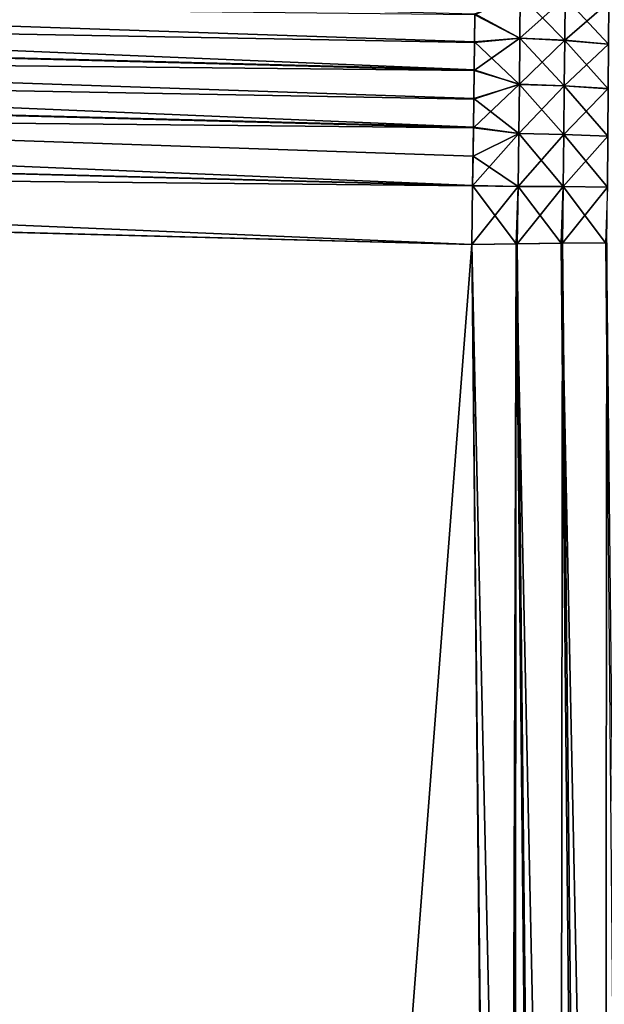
# Model space of a CAD drawing. Header units: metres. Extents: x -2 to 85, y -75 to 96.
# Tile 414 of 444: x 8.79 to 10.62, y 70.31 to 73.4. Entities that reach past the tile are written whole.
import ezdxf

# ---------------------------------------------------------------- set-up
doc = ezdxf.new("R2010")
doc.units = ezdxf.units.M
doc.layers.add('solid_20204500', color=7, linetype='CONTINUOUS')

msp = doc.modelspace()

# ---------------------------------------------------------------- linework, layer by layer
at = {"layer": 'solid_20204500'}
for points in [[(10.21553, 73.241623, -74.616768), (-0.983787, 73.533707, -74.91037), (-0.983001, 73.709045, -74.851646)], [(10.216554, 73.329994, -74.589348), (10.21553, 73.241623, -74.616768), (-0.983001, 73.709045, -74.851646)], [(10.217485, 73.417038, -74.557854), (10.216554, 73.329994, -74.589348), (-0.983001, 73.709045, -74.851646)], [(10.215503, 73.23925, 74.617447), (-0.983787, 73.533707, 74.91037), (-0.984708, 73.353653, 74.952652)], [(10.213223, 73.061722, -74.65918), (-0.984708, 73.353653, -74.952652), (-0.983787, 73.533707, -74.91037)], [(10.216526, 73.327385, 74.590225), (10.217459, 73.414261, 74.558929), (-0.983787, 73.533707, 74.91037)], [(10.215503, 73.23925, 74.617447), (10.216526, 73.327385, 74.590225), (-0.983787, 73.533707, 74.91037)], [(10.214418, 73.152138, -74.64006), (10.213223, 73.061722, -74.65918), (-0.983787, 73.533707, -74.91037)], [(10.21553, 73.241623, -74.616768), (10.214418, 73.152138, -74.64006), (-0.983787, 73.533707, -74.91037)], [(10.359988, 73.477989, 74.520226), (10.217459, 73.414261, 74.558929), (10.35873, 73.341553, 74.573143)], [(10.359988, 73.47744, -74.520737), (10.358728, 73.340919, -74.573616), (10.217485, 73.417038, -74.557854)], [(10.499403, 73.333717, -74.549576), (10.358728, 73.340919, -74.573616), (10.359988, 73.47744, -74.520737)], [(10.359988, 73.477989, 74.520226), (10.35873, 73.341553, 74.573143), (10.500494, 73.468842, 74.49675)], [(10.35873, 73.341553, 74.573143), (10.499405, 73.334335, 74.54911), (10.500494, 73.468842, 74.49675)], [(10.500493, 73.4683, -74.497253), (10.499403, 73.333717, -74.549576), (10.359988, 73.47744, -74.520737)], [(10.637197, 73.322174, -74.512955), (10.499403, 73.333717, -74.549576), (10.500493, 73.4683, -74.497253)], [(10.500494, 73.468842, 74.49675), (10.499405, 73.334335, 74.54911), (10.638112, 73.454445, 74.461075)], [(10.499405, 73.334335, 74.54911), (10.637199, 73.322784, 74.512497), (10.638112, 73.454445, 74.461075)], [(10.638112, 73.453926, -74.461578), (10.637197, 73.322174, -74.512955), (10.500493, 73.4683, -74.497253)], [(10.358728, 73.340919, -74.573616), (10.216554, 73.329994, -74.589348), (10.217485, 73.417038, -74.557854)], [(10.35873, 73.341553, 74.573143), (10.217459, 73.414261, 74.558929), (10.216526, 73.327385, 74.590225)], [(10.213201, 73.06015, 74.659477), (-0.984708, 73.353653, 74.952652), (-0.985757, 73.170891, 74.978088)], [(10.210579, 72.878723, -74.684807), (-0.985757, 73.170891, -74.978088), (-0.984708, 73.353653, -74.952652)], [(10.214393, 73.150108, 74.640541), (10.215503, 73.23925, 74.617447), (-0.984708, 73.353653, 74.952652)], [(10.213201, 73.06015, 74.659477), (10.214393, 73.150108, 74.640541), (-0.984708, 73.353653, 74.952652)], [(10.211943, 72.970535, -74.67411), (10.210579, 72.878723, -74.684807), (-0.984708, 73.353653, -74.952652)], [(10.213223, 73.061722, -74.65918), (10.211943, 72.970535, -74.67411), (-0.984708, 73.353653, -74.952652)], [(10.35873, 73.341553, 74.573143), (10.216526, 73.327385, 74.590225), (10.215503, 73.23925, 74.617447)], [(10.35873, 73.341553, 74.573143), (10.215503, 73.23925, 74.617447), (10.357214, 73.196602, 74.617386)], [(10.35721, 73.19619, -74.617569), (10.21553, 73.241623, -74.616768), (10.216554, 73.329994, -74.589348)], [(10.358728, 73.340919, -74.573616), (10.35721, 73.19619, -74.617569), (10.216554, 73.329994, -74.589348)], [(10.498089, 73.191025, -74.59314), (10.35721, 73.19619, -74.617569), (10.358728, 73.340919, -74.573616)], [(10.35873, 73.341553, 74.573143), (10.357214, 73.196602, 74.617386), (10.499405, 73.334335, 74.54911)], [(10.357214, 73.196602, 74.617386), (10.498092, 73.191422, 74.592957), (10.499405, 73.334335, 74.54911)], [(10.499403, 73.333717, -74.549576), (10.498089, 73.191025, -74.59314), (10.358728, 73.340919, -74.573616)], [(10.636096, 73.182472, -74.555801), (10.498089, 73.191025, -74.59314), (10.499403, 73.333717, -74.549576)], [(10.499405, 73.334335, 74.54911), (10.498092, 73.191422, 74.592957), (10.637199, 73.322784, 74.512497)], [(10.637197, 73.322174, -74.512955), (10.636096, 73.182472, -74.555801), (10.499403, 73.333717, -74.549576)], [(10.498092, 73.191422, 74.592957), (10.636099, 73.182861, 74.555618), (10.637199, 73.322784, 74.512497)], [(10.357214, 73.196602, 74.617386), (10.215503, 73.23925, 74.617447), (10.214393, 73.150108, 74.640541)], [(10.35721, 73.19619, -74.617569), (10.214418, 73.152138, -74.64006), (10.21553, 73.241623, -74.616768)], [(10.210567, 72.878006, 74.684868), (-0.985757, 73.170891, 74.978088), (-0.986912, 72.987251, 74.986565)], [(10.207627, 72.694107, -74.693428), (-0.986912, 72.987251, -74.986565), (-0.985757, 73.170891, -74.978088)], [(10.210567, 72.878006, 74.684868), (10.213201, 73.06015, 74.659477), (-0.985757, 73.170891, 74.978088)], [(10.210579, 72.878723, -74.684807), (10.207627, 72.694107, -74.693428), (-0.985757, 73.170891, -74.978088)], [(10.357214, 73.196602, 74.617386), (10.214393, 73.150108, 74.640541), (10.213201, 73.06015, 74.659477)], [(10.357214, 73.196602, 74.617386), (10.213201, 73.06015, 74.659477), (10.355401, 73.041946, 74.651703)], [(10.35721, 73.19619, -74.617569), (10.3554, 73.041962, -74.651611), (10.214418, 73.152138, -74.64006)], [(10.496523, 73.038925, -74.626976), (10.3554, 73.041962, -74.651611), (10.35721, 73.19619, -74.617569)], [(10.357214, 73.196602, 74.617386), (10.355401, 73.041946, 74.651703), (10.498092, 73.191422, 74.592957)], [(10.355401, 73.041946, 74.651703), (10.496524, 73.03891, 74.62706), (10.498092, 73.191422, 74.592957)], [(10.498089, 73.191025, -74.59314), (10.496523, 73.038925, -74.626976), (10.35721, 73.19619, -74.617569)], [(10.634782, 73.033539, -74.589157), (10.496523, 73.038925, -74.626976), (10.498089, 73.191025, -74.59314)], [(10.498092, 73.191422, 74.592957), (10.496524, 73.03891, 74.62706), (10.636099, 73.182861, 74.555618)], [(10.496524, 73.03891, 74.62706), (10.634783, 73.033524, 74.589241), (10.636099, 73.182861, 74.555618)], [(10.636096, 73.182472, -74.555801), (10.634782, 73.033539, -74.589157), (10.498089, 73.191025, -74.59314)], [(10.3554, 73.041962, -74.651611), (10.213223, 73.061722, -74.65918), (10.214418, 73.152138, -74.64006)], [(10.355401, 73.041946, 74.651703), (10.213201, 73.06015, 74.659477), (10.210567, 72.878006, 74.684868)], [(10.3554, 73.041962, -74.651611), (10.211943, 72.970535, -74.67411), (10.213223, 73.061722, -74.65918)], [(10.355401, 73.041946, 74.651703), (10.210567, 72.878006, 74.684868), (10.353243, 72.875893, 74.674408)], [(10.3554, 73.041962, -74.651611), (10.353243, 72.87606, -74.67424), (10.211943, 72.970535, -74.67411)], [(10.494656, 72.875282, -74.649612), (10.353243, 72.87606, -74.67424), (10.3554, 73.041962, -74.651611)], [(10.355401, 73.041946, 74.651703), (10.353243, 72.875893, 74.674408), (10.496524, 73.03891, 74.62706)], [(10.353243, 72.875893, 74.674408), (10.494656, 72.875122, 74.64978), (10.496524, 73.03891, 74.62706)], [(10.496523, 73.038925, -74.626976), (10.494656, 72.875282, -74.649612), (10.3554, 73.041962, -74.651611)], [(10.633216, 72.87326, -74.611595), (10.494656, 72.875282, -74.649612), (10.496523, 73.038925, -74.626976)], [(10.496524, 73.03891, 74.62706), (10.494656, 72.875122, 74.64978), (10.634783, 73.033524, 74.589241)], [(10.494656, 72.875122, 74.64978), (10.633216, 72.8731, 74.611755), (10.634783, 73.033524, 74.589241)], [(10.634782, 73.033539, -74.589157), (10.633216, 72.87326, -74.611595), (10.496523, 73.038925, -74.626976)], [(10.207627, 72.694107, 74.693428), (-0.986912, 72.987251, 74.986565), (-0.986912, -72.987251, 74.986565)], [(10.207627, 72.694107, 74.693428), (10.210567, 72.878006, 74.684868), (-0.986912, 72.987251, 74.986565)], [(10.207627, -72.694107, -74.693428), (-0.986912, -72.987251, -74.986565), (-0.986912, 72.987251, -74.986565)], [(10.315822, 62.729492, -74.69059), (-0.986912, 72.987251, -74.986565), (10.207627, 72.694107, -74.693428)], [(10.305046, -63.688683, -74.690872), (10.207627, -72.694107, -74.693428), (-0.986912, 72.987251, -74.986565)], [(10.335027, -60.604496, -74.690086), (10.305046, -63.688683, -74.690872), (-0.986912, 72.987251, -74.986565)], [(10.389922, -54.453117, -74.688652), (10.335027, -60.604496, -74.690086), (-0.986912, 72.987251, -74.986565)], [(10.437261, -48.475243, -74.687408), (10.389922, -54.453117, -74.688652), (-0.986912, 72.987251, -74.986565)], [(10.462317, -44.991573, -74.686752), (10.437261, -48.475243, -74.687408), (-0.986912, 72.987251, -74.986565)], [(10.517986, -36.332512, -74.685295), (10.462317, -44.991573, -74.686752), (-0.986912, 72.987251, -74.986565)], [(10.523425, -35.383774, -74.685158), (10.517986, -36.332512, -74.685295), (-0.986912, 72.987251, -74.986565)], [(10.57103, -25.481804, -74.683907), (10.523425, -35.383774, -74.685158), (-0.986912, 72.987251, -74.986565)], [(10.575785, -24.22966, -74.683784), (10.57103, -25.481804, -74.683907), (-0.986912, 72.987251, -74.986565)], [(10.602126, -15.041768, -74.683098), (10.575785, -24.22966, -74.683784), (-0.986912, 72.987251, -74.986565)], [(10.607998, -12.116267, -74.682938), (10.602126, -15.041768, -74.683098), (-0.986912, 72.987251, -74.986565)], [(10.618311, -3.990917, -74.682671), (10.607998, -12.116267, -74.682938), (-0.986912, 72.987251, -74.986565)], [(10.619966, 0.048442, -74.682625), (10.618311, -3.990917, -74.682671), (-0.986912, 72.987251, -74.986565)], [(10.616518, 7.337243, -74.682716), (10.619966, 0.048442, -74.682625), (-0.986912, 72.987251, -74.986565)], [(10.609189, 12.160819, -74.682907), (10.616518, 7.337243, -74.682716), (-0.986912, 72.987251, -74.986565)], [(10.592608, 18.710337, -74.683342), (10.609189, 12.160819, -74.682907), (-0.986912, 72.987251, -74.986565)], [(10.573053, 24.31469, -74.683853), (10.592608, 18.710337, -74.683342), (-0.986912, 72.987251, -74.986565)], [(10.547235, 30.289991, -74.684532), (10.573053, 24.31469, -74.683853), (-0.986912, 72.987251, -74.986565)], [(10.515159, 36.509182, -74.685371), (10.547235, 30.289991, -74.684532), (-0.986912, 72.987251, -74.986565)], [(10.484833, 41.619316, -74.686165), (10.515159, 36.509182, -74.685371), (-0.986912, 72.987251, -74.986565)], [(10.437068, 48.620193, -74.687416), (10.484833, 41.619316, -74.686165), (-0.986912, 72.987251, -74.986565)], [(10.408197, 52.374268, -74.688171), (10.437068, 48.620193, -74.687416), (-0.986912, 72.987251, -74.986565)], [(10.335173, 60.730721, -74.690086), (10.408197, 52.374268, -74.688171), (-0.986912, 72.987251, -74.986565)], [(10.315822, 62.729492, -74.69059), (10.335173, 60.730721, -74.690086), (-0.986912, 72.987251, -74.986565)], [(10.353243, 72.87606, -74.67424), (10.210579, 72.878723, -74.684807), (10.211943, 72.970535, -74.67411)], [(10.347433, 72.695702, -74.683182), (10.207627, 72.694107, -74.693428), (10.210579, 72.878723, -74.684807)], [(10.353243, 72.875893, 74.674408), (10.210567, 72.878006, 74.684868), (10.207627, 72.694107, 74.693428)], [(10.350647, 72.695747, 74.682823), (10.353243, 72.875893, 74.674408), (10.207627, 72.694107, 74.693428)], [(10.353243, 72.87606, -74.67424), (10.347433, 72.695702, -74.683182), (10.210579, 72.878723, -74.684807)], [(10.48786, 72.697304, -74.659027), (10.347433, 72.695702, -74.683182), (10.353243, 72.87606, -74.67424)], [(10.353243, 72.875893, 74.674408), (10.350647, 72.695747, 74.682823), (10.494656, 72.875122, 74.64978)], [(10.350647, 72.695747, 74.682823), (10.492402, 72.697365, 74.658516), (10.494656, 72.875122, 74.64978)], [(10.494656, 72.875282, -74.649612), (10.48786, 72.697304, -74.659027), (10.353243, 72.87606, -74.67424)], [(10.62715, 72.698898, -74.621025), (10.48786, 72.697304, -74.659027), (10.494656, 72.875282, -74.649612)], [(10.494656, 72.875122, 74.64978), (10.492402, 72.697365, 74.658516), (10.633216, 72.8731, 74.611755)], [(10.492402, 72.697365, 74.658516), (10.631333, 72.698952, 74.620697), (10.633216, 72.8731, 74.611755)], [(10.633216, 72.87326, -74.611595), (10.62715, 72.698898, -74.621025), (10.494656, 72.875282, -74.649612)], [(10.333855, 60.578686, 74.690117), (10.207627, 72.694107, 74.693428), (-0.986912, -72.987251, 74.986565)], [(10.477307, 60.580189, 74.679466), (10.350647, 72.695747, 74.682823), (10.207627, 72.694107, 74.693428)], [(10.347433, 72.695702, -74.683182), (10.315822, 62.729492, -74.69059), (10.207627, 72.694107, -74.693428)], [(10.477307, 60.580189, 74.679466), (10.207627, 72.694107, 74.693428), (10.333855, 60.578686, 74.690117)], [(10.347433, 72.695702, -74.683182), (10.335173, 60.730721, -74.690086), (10.315822, 62.729492, -74.69059)], [(10.468895, 60.701271, -74.680344), (10.335173, 60.730721, -74.690086), (10.347433, 72.695702, -74.683182)], [(10.603696, 60.702557, -74.657768), (10.347433, 72.695702, -74.683182), (10.48786, 72.697304, -74.659027)], [(10.468895, 60.701271, -74.680344), (10.347433, 72.695702, -74.683182), (10.603696, 60.702557, -74.657768)], [(10.477307, 60.580189, 74.679466), (10.492402, 72.697365, 74.658516), (10.350647, 72.695747, 74.682823)], [(10.477307, 60.580189, 74.679466), (10.619083, 60.581539, 74.655113), (10.492402, 72.697365, 74.658516)], [(10.736032, 60.703823, -74.62291), (10.48786, 72.697304, -74.659027), (10.62715, 72.698898, -74.621025)], [(10.603696, 60.702557, -74.657768), (10.48786, 72.697304, -74.659027), (10.736032, 60.703823, -74.62291)], [(10.619083, 60.581539, 74.655113), (10.631333, 72.698952, 74.620697), (10.492402, 72.697365, 74.658516)], [(10.619083, 60.581539, 74.655113), (10.757874, 60.582863, 74.617287), (10.631333, 72.698952, 74.620697)]]:
    msp.add_3dface(points, dxfattribs=at)

doc.saveas('drawing.dxf')
